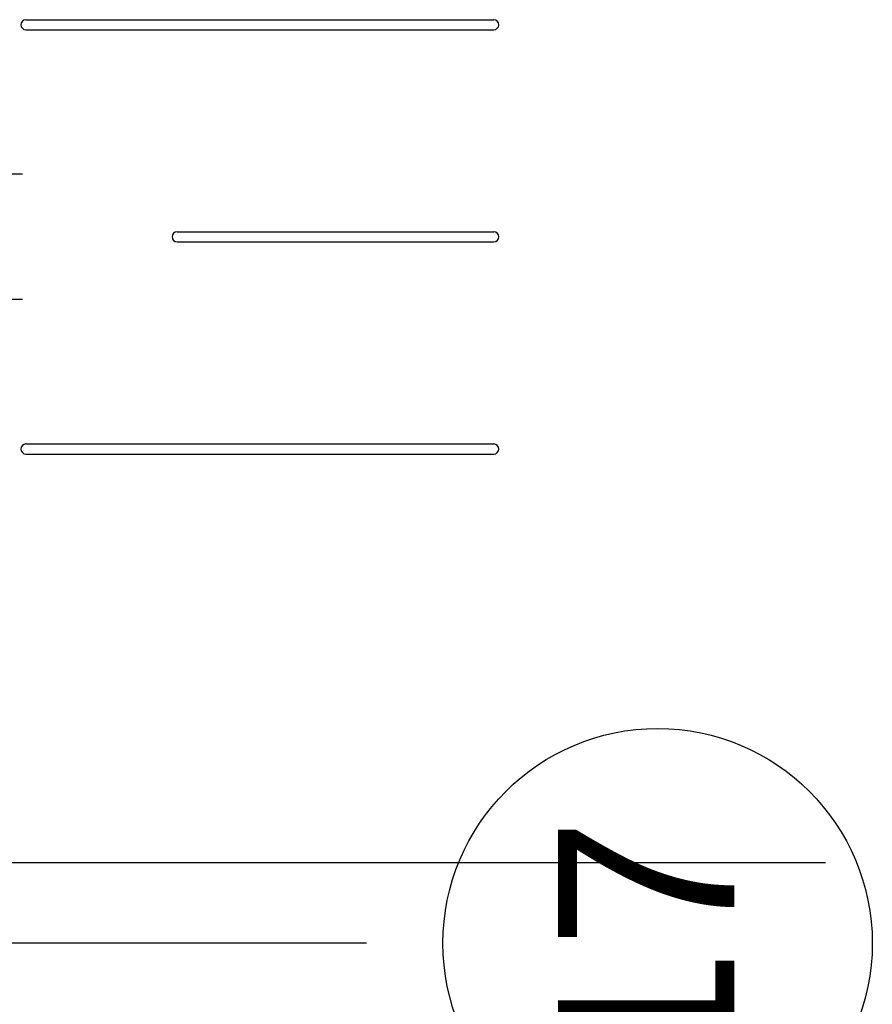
# Model space of a CAD drawing. Extents: x -264205 to -263659, y -1242401 to -1241986.
# Drawn here: x -263794.373 to -263790.146, y -1242189.185 to -1242184.306 of the extents above; entities that cross this region are included whole.
import ezdxf

# ---------------------------------------------------------------- set-up
doc = ezdxf.new("R2010")
doc.units = 0
doc.layers.add('HESCON_OSI_STAVBY_KFA', color=7, linetype='Continuous')
doc.layers.add('SITUACIA_DSP_2D', color=7, linetype='Continuous')

msp = doc.modelspace()

# ---------------------------------------------------------------- linework, layer by layer
at = {"layer": 'HESCON_OSI_STAVBY_KFA'}
for q in [(-263857.9132, -1242188.8822), (-263792.6528, -1242188.8822)]:
    msp.add_line((-263792.6528, -1242188.8822), q, dxfattribs=at)
msp.add_circle((-263791.2101, -1242188.8825), 1.0643, dxfattribs=at)
at = {"layer": 'SITUACIA_DSP_2D'}
for p, q in [((-263794.3419, -1242184.3062), (-263792.0227, -1242184.3062)), ((-263794.3419, -1242184.3562), (-263792.0227, -1242184.3562)), ((-263794.359, -1242185.0716), (-263794.454, -1242185.0716)), ((-263793.5919, -1242185.3573), (-263792.0227, -1242185.3573)), ((-263793.5919, -1242185.4073), (-263792.0227, -1242185.4073)), ((-263794.359, -1242185.6929), (-263794.454, -1242185.6929)), ((-263794.3419, -1242186.4084), (-263792.0227, -1242186.4084)), ((-263794.3419, -1242186.4584), (-263792.0227, -1242186.4584)), ((-263795.2178, -1242188.4822), (-263790.378, -1242188.4822))]:
    msp.add_line(p, q, dxfattribs=at)
for centre, start, end in [((-263794.3419, -1242184.3312), 90, 270), ((-263792.0227, -1242184.3312), 270, 90), ((-263793.5919, -1242185.3823), 90, 180), ((-263792.0227, -1242185.3823), 0, 90), ((-263793.5919, -1242185.3823), 180, 270), ((-263792.0227, -1242185.3823), 270, 0), ((-263794.3419, -1242186.4334), 90, 270), ((-263792.0227, -1242186.4334), 270, 90)]:
    msp.add_arc(centre, 0.025, start, end, dxfattribs=at)

# ---------------------------------------------------------------- texts
at = {"layer": 'HESCON_OSI_STAVBY_KFA'}
msp.add_text('17', height=0.875, rotation=90, dxfattribs=at).set_placement((-263790.8295, -1242189.5623))

doc.saveas('drawing.dxf')
